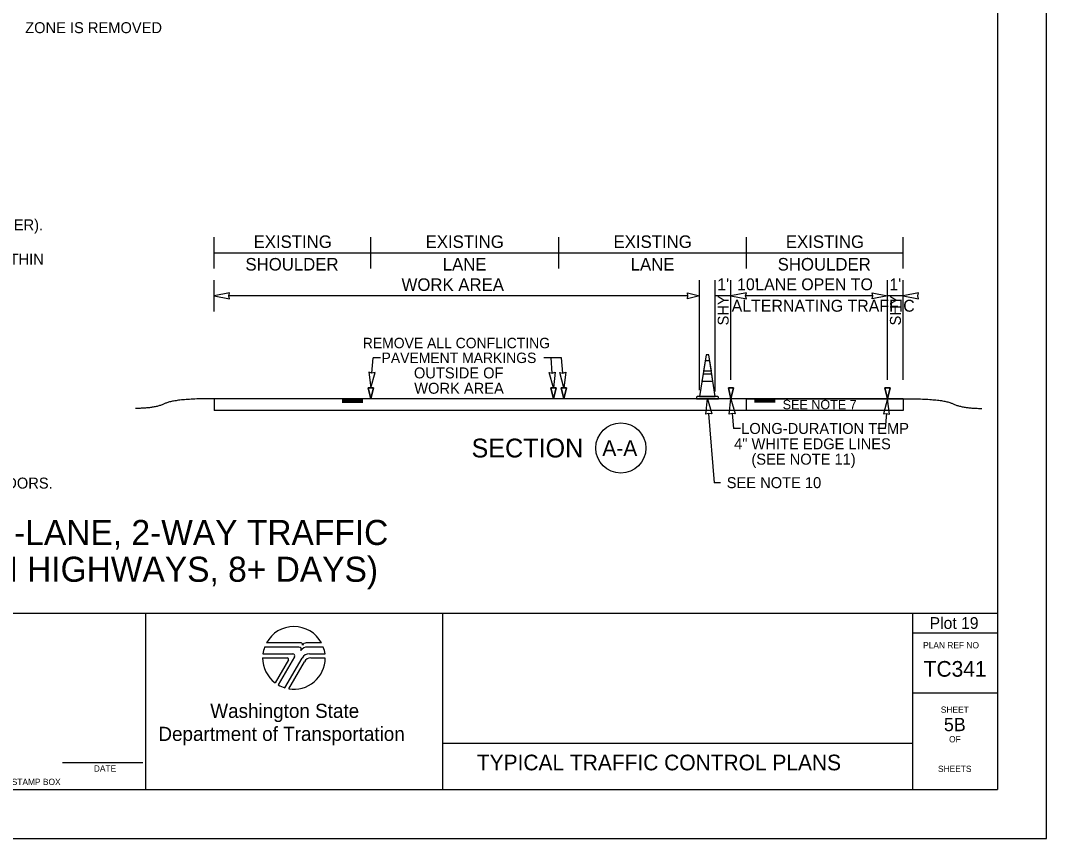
# Model space of a CAD drawing. Extents: x 99977 to 100176, y 99905 to 100011.
# Drawn here: x 100169.51 to 100176.06, y 99969.69 to 99974.91 of the extents above; entities that cross this region are included whole.
import ezdxf

# ---------------------------------------------------------------- set-up
doc = ezdxf.new("R2010")
doc.units = 0
for name, color, linetype in [('SH_DE_DetailHeading1Text', 7, 'Continuous'), ('SH_GI_GeneralNotesBodyText', 7, 'Continuous'), ('SH_GI_PlotLimits', 7, 'Continuous'), ('SH_GI_SheetBorder', 7, 'Continuous'), ('SH_GI_SheetLocationText', 7, 'Continuous'), ('SH_GI_SheetTextInCells', 7, 'Continuous'), ('SH_GI_TitleBlockText', 7, 'Continuous'), ('SH_GI_WSDOTLogo', 7, 'Continuous'), ('TR_WZ_TrafficConeElev', 7, 'Continuous'), ('TR_WZ_WorkZoneDetails', 7, 'Continuous'), ('TR_WZ_WorkZoneTextCurrent', 7, 'Continuous')]:
    doc.layers.add(name, color=color, linetype=linetype)

msp = doc.modelspace()

# ---------------------------------------------------------------- linework, layer by layer
at = {"layer": 'SH_GI_PlotLimits'}
msp.add_lwpolyline([(100159.0625, 99969.6875), (100176.0625, 99969.6875), (100176.0625, 99980.6875), (100159.0625, 99980.6875)], close=True, dxfattribs=at)
at = {"layer": 'SH_GI_SheetBorder'}
for p, q in [((100175.75, 99980.375), (100175.75, 99970)), ((100160, 99971.1259), (100175.75, 99971.1259)), ((100170.3089, 99971.1259), (100170.3089, 99970)), ((100172.2055, 99971.1259), (100172.2055, 99970)), ((100175.2079, 99971.1259), (100175.2079, 99970)), ((100175.2079, 99971.0008), (100175.75, 99971.0008)), ((100175.2079, 99970.6176), (100175.75, 99970.6176)), ((100172.2055, 99970.2955), (100175.2079, 99970.2955)), ((100169.7797, 99970.1733), (100170.2914, 99970.1733)), ((100160, 99970), (100175.75, 99970))]:
    msp.add_line(p, q, dxfattribs=at)
at = {"layer": 'SH_GI_WSDOTLogo'}
for p, q in [((100171.2894, 99970.9094), (100171.0697, 99970.9094)), ((100171.303, 99970.9354), (100171.0815, 99970.9354)), ((100171.433, 99970.9354), (100171.3351, 99970.9354)), ((100171.343, 99970.9094), (100171.3429, 99970.9094)), ((100171.4448, 99970.9094), (100171.343, 99970.9094)), ((100171.0572, 99970.84), (100171.2148, 99970.84)), ((100171.059, 99970.8661), (100171.2496, 99970.8661)), ((100171.222, 99970.8277), (100171.1364, 99970.6807)), ((100171.261, 99970.8464), (100171.1567, 99970.6672)), ((100171.1989, 99970.6487), (100171.3089, 99970.839)), ((100171.3558, 99970.8661), (100171.4555, 99970.8661)), ((100171.3655, 99970.8394), (100171.4572, 99970.8394)), ((100171.2244, 99970.6428), (100171.3242, 99970.8156))]:
    msp.add_line(p, q, dxfattribs=at)
for centre, radius, start, end in [((100171.2572, 99970.84), 0.2, 28.47865, 151.53204), ((100171.2572, 99970.84), 0.2, 159.69598, 172.50569), ((100171.2894, 99970.8946), 0.0148, 327.8418, 89.99855), ((100171.3429, 99970.861), 0.0484, 89.99529, 147.82376), ((100171.303, 99970.9263), 0.00903, 329.87418, 90.00328), ((100171.3352, 99970.9066), 0.0287, 90.00721, 148.16763), ((100171.2572, 99970.84), 0.2, 7.49431, 20.29406), ((100171.2572, 99970.84), 0.2, 179.99864, 232.84327), ((100171.2149, 99970.8318), 0.0082, 329.74356, 90), ((100171.2572, 99970.84), 0.2, 260.54554, 359.80857), ((100171.2497, 99970.853), 0.0131, 329.76834, 90), ((100171.3558, 99970.8119), 0.0542, 90, 149.99738), ((100171.3654, 99970.7918), 0.0476, 90, 150.05432), ((100171.2572, 99970.84), 0.2, 239.79292, 253.0448)]:
    msp.add_arc(centre, radius, start, end, dxfattribs=at)
at = {"layer": 'TR_WZ_TrafficConeElev'}
for p, q in [((100173.8828, 99972.7369), (100173.8728, 99972.6719)), ((100173.913, 99972.7369), (100173.8828, 99972.7369)), ((100173.923, 99972.6719), (100173.913, 99972.7369)), ((100173.8697, 99972.6519), (100173.8628, 99972.6069)), ((100173.926, 99972.6519), (100173.8697, 99972.6519)), ((100173.8728, 99972.6719), (100173.923, 99972.6719)), ((100173.9329, 99972.6069), (100173.926, 99972.6519)), ((100173.8628, 99972.6069), (100173.9329, 99972.6069)), ((100173.8335, 99972.5094), (100173.8285, 99972.5044)), ((100173.8285, 99972.5044), (100173.8285, 99972.4944)), ((100173.8285, 99972.4944), (100173.9673, 99972.4944)), ((100173.8479, 99972.5094), (100173.8335, 99972.5094)), ((100173.9673, 99972.5044), (100173.9623, 99972.5094)), ((100173.9673, 99972.4944), (100173.9673, 99972.5044))]:
    msp.add_line(p, q, dxfattribs=at)
msp.add_lwpolyline([(100173.8479, 99972.5094), (100173.9479, 99972.5094), (100173.9073, 99972.7744), (100173.8885, 99972.7744)], close=True, dxfattribs=at)
msp.add_lwpolyline([(100173.8479, 99972.5094), (100173.9479, 99972.5094), (100173.9073, 99972.7744), (100173.8885, 99972.7744)], close=True, dxfattribs=at)
msp.add_lwpolyline([(100173.9623, 99972.5094), (100173.9479, 99972.5094), (100173.8479, 99972.5094)], dxfattribs=at)
at = {"layer": 'TR_WZ_WorkZoneDetails'}
for p, q in [((100170.7479, 99973.3244), (100170.7479, 99973.5244)), ((100171.7479, 99973.3244), (100171.7479, 99973.5244)), ((100172.9479, 99973.3244), (100172.9479, 99973.5244)), ((100174.1479, 99973.3244), (100174.1479, 99973.5244)), ((100175.1479, 99973.3244), (100175.1479, 99973.5244)), ((100170.7479, 99973.4244), (100171.7479, 99973.4244)), ((100171.7479, 99973.4244), (100172.9479, 99973.4244)), ((100172.9479, 99973.4244), (100174.1479, 99973.4244)), ((100174.1479, 99973.4244), (100175.1479, 99973.4244)), ((100170.7479, 99973.0504), (100170.7479, 99973.2504)), ((100173.8479, 99972.5494), (100173.8479, 99973.2504)), ((100173.9479, 99972.5394), (100173.9479, 99973.2504)), ((100174.0479, 99972.6142), (100174.0479, 99973.2504)), ((100175.0479, 99972.6142), (100175.0479, 99973.2504)), ((100175.1479, 99972.6142), (100175.1479, 99973.2504)), ((100173.7729, 99973.1504), (100170.8416, 99973.1504)), ((100174.0479, 99973.1504), (100173.9479, 99973.1504)), ((100174.9542, 99973.1504), (100174.1416, 99973.1504)), ((100175.1479, 99973.1504), (100175.0479, 99973.1504)), ((100171.7553, 99972.6576), (100171.763, 99972.7552)), ((100171.8092, 99972.7552), (100171.763, 99972.7552)), ((100172.966, 99972.7552), (100172.8531, 99972.7552)), ((100172.9071, 99972.6576), (100172.8993, 99972.7552)), ((100172.9737, 99972.6576), (100172.966, 99972.7552)), ((100170.7479, 99972.4944), (100170.7479, 99972.4194)), ((100175.1479, 99972.4944), (100170.7479, 99972.4944)), ((100171.5649, 99972.4891), (100171.6979, 99972.4891)), ((100171.5649, 99972.4835), (100171.6979, 99972.4835)), ((100171.5649, 99972.4779), (100171.6979, 99972.4779)), ((100171.5649, 99972.4726), (100171.6979, 99972.4726)), ((100174.3309, 99972.4887), (100174.1979, 99972.4887)), ((100174.3309, 99972.4831), (100174.1979, 99972.4831)), ((100174.3309, 99972.4774), (100174.1979, 99972.4774)), ((100174.3309, 99972.4722), (100174.1979, 99972.4722)), ((100175.1479, 99972.4944), (100175.1479, 99972.4194)), ((100175.1479, 99972.4194), (100170.7479, 99972.4194)), ((100173.9053, 99972.4009), (100173.9406, 99971.9574)), ((100174.0553, 99972.4009), (100174.0631, 99972.3034)), ((100175.0404, 99972.4009), (100175.0327, 99972.3034)), ((100174.1092, 99972.3034), (100174.0631, 99972.3034)), ((100175.0327, 99972.3034), (100174.9865, 99972.3034)), ((100173.9806, 99971.9574), (100173.9406, 99971.9574))]:
    msp.add_line(p, q, dxfattribs=at)
for points in [[(100170.7479, 99973.1504), (100170.8461, 99973.1312), (100170.8416, 99973.1504), (100170.8461, 99973.1697)], [(100173.8479, 99973.1504), (100173.7693, 99973.1312), (100173.7729, 99973.1504), (100173.7693, 99973.1697)], [(100174.0479, 99973.1504), (100174.1462, 99973.1312), (100174.1416, 99973.1504), (100174.1462, 99973.1697)], [(100175.0479, 99973.1504), (100174.9496, 99973.1312), (100174.9542, 99973.1504), (100174.9496, 99973.1697)], [(100175.1479, 99973.1504), (100175.2462, 99973.1312), (100175.2416, 99973.1504), (100175.2462, 99973.1697)], [(100171.7478, 99972.5642), (100171.7748, 99972.6606), (100171.7552, 99972.6576), (100171.7363, 99972.6637)], [(100172.9145, 99972.5642), (100172.8875, 99972.6606), (100172.9071, 99972.6576), (100172.926, 99972.6637)], [(100172.9812, 99972.5642), (100172.9542, 99972.6606), (100172.9738, 99972.6576), (100172.9926, 99972.6637)], [(100171.7479, 99972.4944), (100171.7312, 99972.5642), (100171.7645, 99972.5642)], [(100172.9145, 99972.4944), (100172.8978, 99972.5642), (100172.9312, 99972.5642)], [(100172.9812, 99972.4944), (100172.9645, 99972.5642), (100172.9978, 99972.5642)], [(100174.0479, 99972.4944), (100174.0312, 99972.5642), (100174.0645, 99972.5642)], [(100175.0479, 99972.4944), (100175.0312, 99972.5642), (100175.0645, 99972.5642)], [(100173.8979, 99972.4944), (100173.9248, 99972.3979), (100173.9053, 99972.4009), (100173.8864, 99972.3949)], [(100174.0479, 99972.4944), (100174.0748, 99972.3979), (100174.0553, 99972.4009), (100174.0364, 99972.3949)], [(100174.1479, 99972.4944), (100175.1479, 99972.4944), (100175.1479, 99972.4194), (100174.1479, 99972.4194)], [(100174.1479, 99972.4944), (100175.1479, 99972.4944), (100175.1479, 99972.4194), (100174.1479, 99972.4194)], [(100175.0479, 99972.4944), (100175.0209, 99972.3979), (100175.0405, 99972.4009), (100175.0593, 99972.3949)]]:
    msp.add_lwpolyline(points, close=True, dxfattribs=at)
for points in [[(100171.7645, 99972.5642), (100171.7312, 99972.5642), (100171.7479, 99972.4944), (100171.7645, 99972.5642)], [(100172.9312, 99972.5642), (100172.8978, 99972.5642), (100172.9145, 99972.4944), (100172.9312, 99972.5642)], [(100172.9978, 99972.5642), (100172.9645, 99972.5642), (100172.9812, 99972.4944), (100172.9978, 99972.5642)], [(100174.0645, 99972.5642), (100174.0312, 99972.5642), (100174.0479, 99972.4944), (100174.0645, 99972.5642)], [(100175.0645, 99972.5642), (100175.0312, 99972.5642), (100175.0479, 99972.4944), (100175.0645, 99972.5642)]]:
    msp.add_lwpolyline(points, dxfattribs=at)
msp.add_circle((100173.3444, 99972.1794), 0.16, dxfattribs=at)
for points in [[(100170.7479, 99972.4944), (100170.4967, 99972.4944), (100170.3712, 99972.4322), (100170.2457, 99972.4322)], [(100175.1479, 99972.4944), (100175.399, 99972.4945), (100175.5245, 99972.4324), (100175.65, 99972.4325)]]:
    msp.add_open_spline(points, degree=2, dxfattribs=at)

# ---------------------------------------------------------------- texts
at = {"layer": 'SH_DE_DetailHeading1Text'}
for s, p in [('SIMPLE TEMPORARY SIGNAL-CONTROLLED ALTERNATING 1-LANE, 2-WAY TRAFFIC', (100163.1573, 99971.5606)), ('25 WZSL + CHANNELIZING DEVICES + RUMBLE STRIPS (50 MPH HIGHWAYS, 8+ DAYS)', (100162.8951, 99971.3259))]:
    msp.add_text(s, height=0.16, rotation=360, dxfattribs=at).set_placement(p)
at = {"layer": 'SH_GI_GeneralNotesBodyText'}
for s, p in [('15. SECURE TEMPORARY RUMBLE STRIPS TO PAVEMENT VIA ADHESIVE (DO NOT USE PRIMER).  ', (100165.25, 99973.5691)), ('FOR BICYCLES MEASURED FROM EDGE OF PAVED SHOULDER.  AVOID PLACING THEM WITHIN ', (100165.3222, 99973.3493)), ('ROADWAY WIDTH RESTRICTIONS. 30 DAY NOTICE REQUIRED ON MAJOR FREIGHT CORRIDORS.', (100165.3222, 99971.9206))]:
    msp.add_text(s, height=0.07, rotation=360, dxfattribs=at).set_placement(p)
at = {"layer": 'SH_GI_SheetBorder'}
msp.add_text('PLAN REF NO', height=0.040032, dxfattribs=at).set_placement((100175.2747, 99970.9008))
at = {"layer": 'SH_GI_SheetLocationText'}
msp.add_text('Plot 19', height=0.075, dxfattribs=at).set_placement((100175.3164, 99971.025))
at = {"layer": 'SH_GI_SheetTextInCells'}
for s, height, p in [('Washington State', 0.090072, (100170.7229, 99970.4571)), ('SHEET', 0.04003, (100175.3877, 99970.4896)), ('Department of Transportation', 0.090072, (100170.3916, 99970.3101)), ('OF', 0.04003, (100175.4406, 99970.3008)), ('DATE', 0.04003, (100169.9794, 99970.1141)), ('SHEETS', 0.04003, (100175.3698, 99970.112)), ('P.E. STAMP BOX', 0.040032, (100169.339, 99970.0286))]:
    msp.add_text(s, height=height, dxfattribs=at).set_placement(p)
at = {"layer": 'SH_GI_TitleBlockText'}
for s, height, p in [('TC341', 0.1, (100175.2784, 99970.72)), ('5B', 0.085, (100175.4076, 99970.3723)), ('TYPICAL TRAFFIC CONTROL PLANS', 0.1, (100172.4251, 99970.1224))]:
    msp.add_text(s, height=height, dxfattribs=at).set_placement(p)
at = {"layer": 'TR_WZ_WorkZoneDetails'}
for s, height, rotation, p in [('EXISTING', 0.08, 360, (100170.9996, 99973.4564)), ('EXISTING', 0.08, 360, (100172.0981, 99973.4564)), ('EXISTING', 0.08, 360, (100173.2981, 99973.4564)), ('EXISTING', 0.08, 360, (100174.3981, 99973.4564)), ('SHOULDER', 0.08, 360, (100170.9476, 99973.3124)), ('LANE', 0.08, 360, (100172.2075, 99973.3124)), ('LANE', 0.08, 360, (100173.4075, 99973.3124)), ('SHOULDER', 0.08, 360, (100174.3461, 99973.3124)), ('SHY', 0.07, 90, (100174.0329, 99972.9617)), ('SHY', 0.07, 90, (100175.1329, 99972.9617)), ('SECTION', 0.12, 360, (100172.3913, 99972.1194)), ('A-A', 0.1, 360, (100173.2265, 99972.1294))]:
    msp.add_text(s, height=height, rotation=rotation, dxfattribs=at).set_placement(p)
for s, height, p in [('WORK AREA', 0.08, (100171.9443, 99973.1824)), ("1'", 0.076, (100173.9599, 99973.1864)), ("10'", 0.076, (100174.0867, 99973.1864)), (' LANE OPEN TO', 0.076, (100174.1748, 99973.1864)), ("1'", 0.076, (100175.0595, 99973.1864)), ('ALTERNATING TRAFFIC', 0.076, (100174.0522, 99973.0496))]:
    msp.add_text(s, height=height, dxfattribs=at).set_placement(p)
at = {"layer": 'TR_WZ_WorkZoneTextCurrent'}
msp.add_text('ZONE IS REMOVED', height=0.07, rotation=360, dxfattribs=at).set_placement((100169.541, 99974.8274))
for s, height, p in [('REMOVE ALL CONFLICTING', 0.0665, (100171.6969, 99972.8164)), ('PAVEMENT MARKINGS', 0.0665, (100171.8168, 99972.7219)), ('OUTSIDE OF', 0.07, (100172.0233, 99972.6239)), ('WORK AREA', 0.07, (100172.0253, 99972.5259)), ('SEE NOTE 7', 0.06, (100174.3778, 99972.4269)), ('LONG-DURATION TEMP', 0.07, (100174.1132, 99972.2694)), ('4" WHITE EDGE LINES', 0.07, (100174.068, 99972.1714)), ('(SEE NOTE 11)', 0.07, (100174.1784, 99972.0734)), ('SEE NOTE 10', 0.07, (100174.0206, 99971.9234))]:
    msp.add_text(s, height=height, dxfattribs=at).set_placement(p)

doc.saveas('drawing.dxf')
